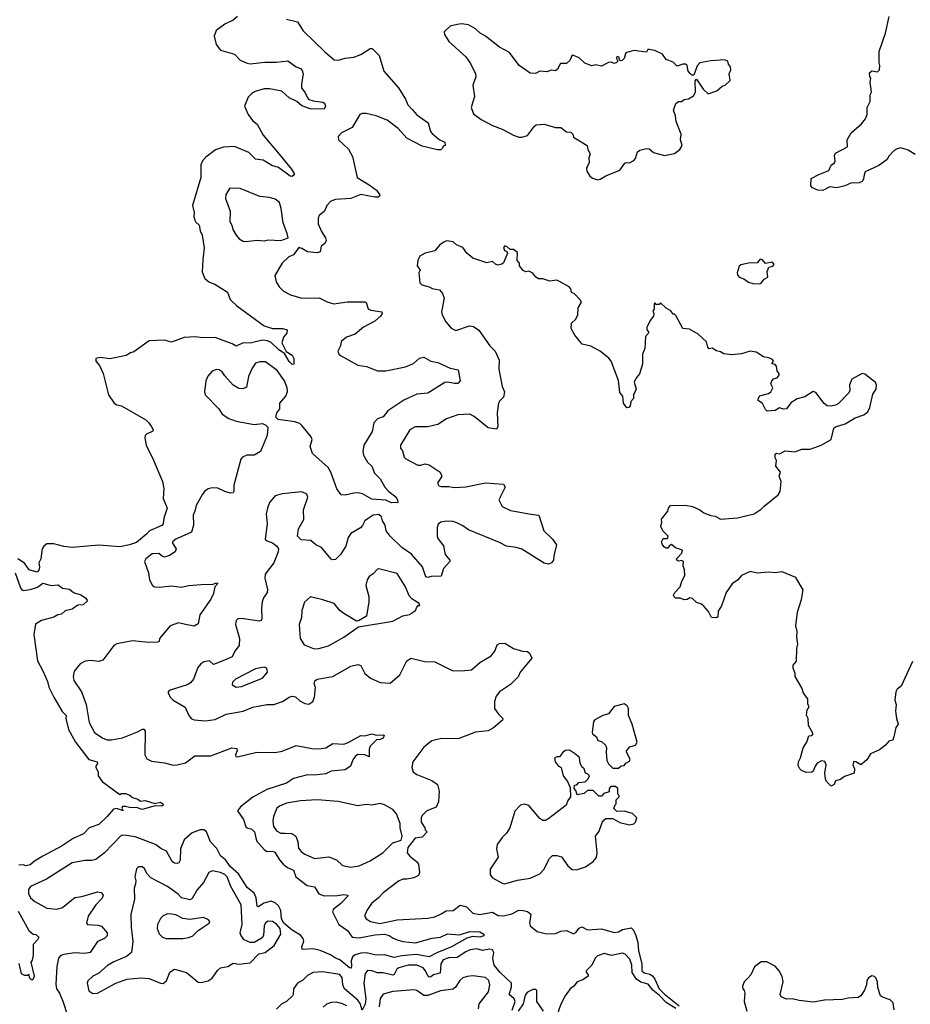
# Model space of a CAD drawing. Extents: x 1603745 to 1745082, y 385868 to 533966.
# Tile 641 of 646: x 1704430 to 1710789, y 480245 to 487272. Entities that reach past the tile are written whole.
import ezdxf

# ---------------------------------------------------------------- set-up
doc = ezdxf.new("R2010")
doc.units = 0

msp = doc.modelspace()

# ---------------------------------------------------------------- linework, layer by layer
at = {"layer": '0CON20XD'}
for points in [[(1706335, 487276), (1706415, 487257.5), (1706455, 487192), (1706606, 487045), (1706675, 486985.8), (1706707.7, 486982.3), (1706753.9, 486996.1), (1706815.7, 487004.3), (1706867, 487023), (1706932.5, 487065), (1706946.7, 487065), (1706996.4, 487016.4), (1707030, 486905), (1707134.5, 486784.5), (1707184.5, 486704.5), (1707200.8, 486665), (1707231.8, 486631.8), (1707265, 486593.8), (1707346.7, 486535), (1707364, 486475), (1707375, 486460), (1707426.4, 486416.4), (1707465, 486397.5), (1707467, 486373), (1707455, 486370), (1707450, 486355), (1707436.4, 486343.6), (1707412.3, 486342.3), (1707305, 486368), (1707195, 486427.1), (1707132, 486495), (1707055, 486554), (1706975, 486586), (1706905, 486602), (1706875, 486602), (1706860, 486595), (1706805, 486501.2), (1706727.5, 486465), (1706703, 486437), (1706707.5, 486415), (1706777.4, 486347.4), (1706805.4, 486295.4), (1706838.9, 486145), (1706925, 486093.8), (1706977.1, 486055), (1707000, 486025), (1707002, 486015), (1706990, 486005), (1706965, 486004.5), (1706865, 486024.3), (1706794.6, 485995.4), (1706685, 485988.6), (1706652.6, 485977.4), (1706623.8, 485945), (1706605.8, 485905), (1706568.6, 485875), (1706561.1, 485855), (1706562.5, 485815), (1706585, 485761.2), (1706614.2, 485715), (1706618.8, 485695), (1706610, 485675), (1706583.3, 485655), (1706575.6, 485614.4), (1706555, 485608), (1706485, 485614.2), (1706445, 485640), (1706424.1, 485645.9), (1706385, 485592.5), (1706351.2, 485578.8), (1706303.8, 485535), (1706252, 485445), (1706261.2, 485401.2), (1706283.8, 485365), (1706313.6, 485333.6), (1706365, 485307.8), (1706445, 485284.3), (1706567.4, 485287.4), (1706625, 485259.2), (1706674.3, 485244.3), (1706767.5, 485257.5), (1706895, 485259.2), (1706905, 485252.5), (1706918, 485208), (1706938.3, 485198.3), (1707015, 485185.8), (1707017.5, 485175), (1707006.9, 485155), (1706965, 485120), (1706885, 485077.3), (1706825, 485026.9), (1706762.8, 485007.2), (1706724.5, 484975.5), (1706721.2, 484945), (1706702, 484905), (1706710, 484885), (1706721.2, 484875), (1706845, 484805.6), (1706906.8, 484796.8), (1706985, 484765.7), (1707045, 484765.7), (1707185, 484794.5), (1707242.8, 484817.2), (1707285, 484855.7), (1707315, 484864), (1707365.6, 484835.6), (1707415, 484824.4), (1707505, 484784.4), (1707562, 484772), (1707576, 484695), (1707557.5, 484675), (1707535, 484674.3), (1707485, 484684.3), (1707465, 484681.4), (1707345, 484607.1), (1707265, 484599.2), (1707172.5, 484557.5), (1707058.9, 484481.1), (1707025, 484437.5), (1706985, 484422.5), (1706958.8, 484395), (1706946.3, 484333.7), (1706888.1, 484235), (1706880.9, 484190.9), (1706884.3, 484165), (1706913.6, 484115), (1706945.5, 484085), (1706964.7, 484034.7), (1707002.9, 483995), (1707036.6, 483936.6), (1707065.5, 483905.5), (1707115, 483867.5), (1707127.5, 483845), (1707130, 483825), (1707085, 483822.9), (1707045, 483842), (1706945, 483851.1), (1706877, 483887), (1706845, 483894.5), (1706815, 483893.5), (1706755, 483878.1), (1706725, 483880), (1706695, 483923.8), (1706652, 484042), (1706631.8, 484075), (1706520, 484175), (1706504.4, 484225), (1706519.4, 484275), (1706510.8, 484295), (1706445, 484376.2), (1706430, 484390), (1706395, 484402), (1706275, 484417.5), (1706260, 484435), (1706266.7, 484465), (1706286.7, 484495), (1706286.7, 484535), (1706330, 484585), (1706342.7, 484617.3), (1706340, 484645), (1706320.5, 484695), (1706269.2, 484769.2), (1706185, 484830.8), (1706145, 484830), (1706115, 484819.5), (1706089.1, 484785), (1706064.4, 484725), (1706049.7, 484650.3), (1706023.1, 484636.9), (1705995, 484640.5), (1705953.4, 484663.4), (1705895, 484730.8), (1705875, 484759.2), (1705855, 484772.9), (1705835, 484774.2), (1705805, 484763.8), (1705773.4, 484726.6), (1705758.6, 484695), (1705748.8, 484615), (1705754.2, 484594.2), (1705853.3, 484495), (1705875, 484456.7), (1705922.5, 484425), (1705975, 484407.1), (1706105, 484384), (1706165, 484388.8), (1706188.3, 484378.3), (1706203, 484363), (1706196.7, 484305), (1706149.5, 484190.5), (1706105, 484164), (1706052.5, 484165), (1706020.8, 484149.2), (1706010, 484135), (1705959.7, 483950.3), (1705960, 483905), (1705953.9, 483896.1), (1705935, 483892.9), (1705895, 483904.4), (1705845, 483928.1), (1705805, 483931.9), (1705775, 483922.9), (1705752.9, 483907.1), (1705735.8, 483885), (1705690.8, 483805), (1705681.5, 483765), (1705669.1, 483735), (1705670.8, 483665), (1705655.9, 483614.1), (1705544.2, 483565), (1705521.1, 483545), (1705520.6, 483535), (1705548.5, 483495), (1705540, 483475), (1705501.1, 483448.9), (1705465, 483435.5), (1705450, 483440), (1705422.8, 483462.8), (1705375, 483459.1), (1705331.2, 483425), (1705322, 483405), (1705350, 483325), (1705356.2, 483275), (1705378, 483235), (1705392.5, 483225), (1705425, 483221.4), (1705515, 483232.5), (1705585, 483222.5), (1705635, 483233.1), (1705757.3, 483242.7), (1705805, 483240), (1705835, 483252.5), (1705845, 483247.5), (1705822.5, 483225), (1705815, 483176.7), (1705795, 483136.2), (1705717.5, 483025), (1705705, 482960), (1705675, 482944.3), (1705613.8, 482956.2), (1705565, 482966.9), (1705505, 482947.1), (1705427.5, 482855), (1705426.7, 482835), (1705415, 482828.8), (1705352.1, 482827.9), (1705235, 482839.1), (1705123.4, 482816.6), (1705102, 482805), (1705025, 482700.6), (1704995, 482691.1), (1704935, 482698.1), (1704897.1, 482692.9), (1704861.2, 482675), (1704818.3, 482621.7), (1704811.1, 482585), (1704815.7, 482555), (1704871.9, 482475), (1704905.3, 482385.3), (1704927.3, 482255), (1704965, 482185.7), (1705025, 482143.3), (1705055, 482133.6), (1705085, 482132.5), (1705165, 482147.2), (1705270.7, 482189.3), (1705308, 482208), (1705317.6, 482207.6), (1705325.4, 482195.4), (1705323.1, 482025), (1705337.4, 481997.4), (1705371.3, 481981.3), (1705465, 481969.4), (1705525, 481951.9), (1705555, 481953.1), (1705615, 481968.6), (1705681.7, 482018.3), (1705795, 482019.4), (1705945, 482074.4), (1705980.7, 482070.7), (1705982.9, 482055), (1705970.8, 482025), (1705974.4, 482014.4), (1705985, 482010.8), (1706124.4, 482045.6), (1706253.2, 482043.2), (1706305, 482050.6), (1706405, 482093.1), (1706515, 482070.8), (1706565, 482067.5), (1706615, 482075.6), (1706665, 482106.7), (1706745, 482100.8), (1706775.5, 482114.5), (1706865, 482163.3), (1706895, 482160), (1706945, 482174.2), (1706975, 482166.2), (1707028.8, 482168.8), (1707033.3, 482163.3), (1707024.3, 482145), (1707005, 482134.5), (1706978, 482132), (1706932.7, 482087.3), (1706926, 482065), (1706925, 482010), (1706895, 482026.2), (1706845, 482028), (1706825.6, 482014.4), (1706809.8, 481990.2), (1706792.5, 481945), (1706755, 481918.6), (1706655, 481908.1), (1706615, 481888.9), (1706535, 481880), (1706485, 481882.9), (1706385, 481856.7), (1706335, 481822.5), (1706195, 481777), (1706095, 481722.5), (1706005.7, 481655), (1705985.7, 481625), (1706027.1, 481565), (1706045, 481511.9), (1706055, 481503.8), (1706082.4, 481497.6), (1706107.9, 481475), (1706121.7, 481411.7), (1706175, 481350), (1706195, 481336.2), (1706235, 481337.5), (1706251.3, 481331.3), (1706285, 481275.5), (1706311.2, 481245), (1706342.2, 481222.2), (1706385, 481201.8), (1706400.9, 481155), (1706483.1, 481093.1), (1706535, 481082.2), (1706565, 481034.5), (1706605, 481018.5), (1706698.4, 481021.6), (1706745, 481029.6), (1706772.5, 481025), (1706770.8, 481015), (1706723.9, 480965), (1706671.1, 480925), (1706664.4, 480905), (1706709.1, 480815), (1706770.7, 480770.7), (1706804.1, 480724.1), (1706855, 480719.6), (1706965, 480740.7), (1707035, 480745.1), (1707067.2, 480737.2), (1707096.6, 480716.6), (1707126.2, 480705), (1707165, 480693.1), (1707255.6, 480684.4), (1707375, 480717.5), (1707435, 480724.3), (1707485, 480748.1), (1707571.4, 480741.4), (1707645, 480764.5), (1707715, 480763.1), (1707744, 480745), (1707745, 480732.5), (1707715.3, 480724.7), (1707665, 480728.2), (1707622.1, 480717.9), (1707512.7, 480655), (1707407.9, 480612.1), (1707355, 480583.4), (1707260.7, 480600.7), (1707158.2, 480591.8), (1707105, 480577.9), (1707035, 480598.6), (1706975, 480596.7), (1706905, 480613.5), (1706865, 480611.1), (1706825, 480597.2), (1706806.9, 480583.1), (1706797.5, 480555), (1706800, 480520)], [(1705985.3, 487294.7), (1705955, 487268.5), (1705895, 487239.1), (1705832.5, 487195), (1705819.1, 487155), (1705832.5, 487095), (1705863.4, 487053.4), (1705963.3, 487025), (1706003.4, 486983.4), (1706055, 486961.4), (1706075, 486957.1), (1706179.4, 486969.4), (1706265, 486967.8), (1706345, 486977.8), (1706405, 486935.5), (1706435, 486924.4), (1706448.1, 486908.1), (1706454.7, 486884.7), (1706441.8, 486811.8), (1706442.7, 486785), (1706469.7, 486749.8), (1706485, 486712.9), (1706495, 486703.3), (1706525, 486693.1), (1706594.2, 486684.2), (1706606.7, 486675), (1706613.8, 486655), (1706605, 486633.8), (1706503.8, 486635), (1706445, 486656.5), (1706408.9, 486688.9), (1706354.7, 486715), (1706301.5, 486761.5), (1706215, 486779.2), (1706175, 486777.7), (1706111.8, 486758.2), (1706088, 486745), (1706061.1, 486718.9), (1706035.8, 486655), (1706062.5, 486595), (1706093, 486553), (1706126, 486525), (1706168.6, 486448.6), (1706282.3, 486312.3)], [(1708555, 486130), (1708575, 486133.8), (1708615, 486156.7), (1708715, 486197.5), (1708751.7, 486248.3), (1708765, 486253.3), (1708785, 486250), (1708815, 486267.5), (1708827.7, 486282.3), (1708841.7, 486328.3), (1708858.3, 486341.7), (1708905, 486352), (1708925, 486350), (1708955, 486323.8), (1709035, 486303.3), (1709105, 486317.5), (1709143.9, 486346.1), (1709160, 486375), (1709148.8, 486415), (1709153.3, 486455), (1709116.7, 486545), (1709113.3, 486585), (1709097.5, 486625), (1709115, 486672.5), (1709135, 486687.5), (1709155, 486687.5), (1709175, 486702.5), (1709205, 486706.2), (1709241.7, 486728.3), (1709255.7, 486755), (1709253.8, 486835), (1709263, 486847), (1709310.6, 486775), (1709345, 486743.8), (1709407.5, 486765), (1709445, 486796.7), (1709466.4, 486803.6), (1709503, 486837), (1709496.7, 486885), (1709506.7, 486915), (1709506.4, 486936.4), (1709490, 486955), (1709487.5, 486975), (1709466.1, 486986.1), (1709365, 486979.2), (1709286.1, 486963.9), (1709267.3, 486942.7), (1709243, 486877), (1709230, 486875), (1709216.7, 486886.7), (1709202.5, 486905), (1709195.7, 486945.7), (1709185, 486953.8), (1709165, 486953.3), (1709125, 486940), (1709095, 486967.5), (1709045, 486987.5), (1709020, 487025), (1708965, 487052.5), (1708925, 487060), (1708915, 487060), (1708905, 487040), (1708815, 487052.5), (1708765, 487037.5), (1708755, 487030), (1708746.7, 486995), (1708735, 486982.5), (1708725, 486977.5), (1708712.5, 486982.5), (1708710, 487005), (1708695, 487010), (1708692.5, 486995), (1708700, 486975), (1708690, 486965), (1708675, 486960), (1708655, 486967.5), (1708635, 486966.7), (1708585, 486940), (1708545, 486950), (1708515, 486943.3), (1708465, 486962), (1708425, 487000), (1708380.7, 487019.3), (1708372.5, 487015), (1708359.3, 486980.7), (1708335, 486960), (1708291.7, 486958.3), (1708270.7, 486919.3), (1708255, 486907.5), (1708225, 486912.5), (1708195, 486900), (1708145, 486903.3), (1708113, 486887), (1708075, 486890), (1707995.6, 486945.6), (1707927, 487037), (1707855, 487075.8), (1707755, 487154.2), (1707718.8, 487175), (1707685.6, 487205.6), (1707635, 487236), (1707585, 487241.4), (1707555, 487238.1), (1707503.8, 487225), (1707462, 487185), (1707462.5, 487165), (1707495, 487115.8), (1707616, 487006), (1707649.3, 486959.3), (1707684, 486885), (1707686, 486865), (1707666, 486805), (1707677.3, 486722.7), (1707652.9, 486645), (1707670.2, 486600.2), (1707725, 486558.5), (1707805, 486517.8), (1707875, 486491.5), (1707955, 486447.1), (1707995, 486433.1), (1708015, 486432.9), (1708055, 486446), (1708105, 486511.2), (1708118.8, 486521.2), (1708175, 486526.2), (1708255, 486501.2), (1708295, 486502.5), (1708335, 486472.5), (1708365, 486470), (1708380, 486455), (1708383.6, 486433.6), (1708483, 486373), (1708487.5, 486345), (1708502.5, 486315), (1708493.6, 486283.6), (1708496.4, 486253.6), (1708483.9, 486226.1), (1708477.5, 486215), (1708480.7, 486190.7), (1708500, 486155), (1708520.5, 486140.5), (1708555, 486130)], [(1710825, 486310), (1710775, 486341.2), (1710722.7, 486357.3), (1710695, 486350.8), (1710675, 486338.8), (1710633.8, 486295), (1710623.3, 486275), (1710565, 486231.2), (1710467.5, 486185), (1710458.8, 486165), (1710455.9, 486134.1), (1710445, 486117.5), (1710425, 486106.7), (1710363.9, 486106.1), (1710322.5, 486085), (1710265, 486070.8), (1710215, 486079.2), (1710163.6, 486053.6), (1710130, 486055), (1710091.7, 486071.7), (1710080, 486085), (1710081.7, 486138.3), (1710135, 486168), (1710206.7, 486195), (1710225, 486232.5), (1710248.8, 486251.2), (1710253.3, 486265), (1710247, 486303), (1710255, 486320), (1710340, 486365), (1710337.5, 486415), (1710367.5, 486465), (1710441.7, 486528.3), (1710468.8, 486565), (1710480, 486595), (1710480, 486645), (1710501.7, 486688.3), (1710502.5, 486735), (1710512.5, 486755), (1710502.5, 486825), (1710507.5, 486855), (1710500, 486865), (1710498.3, 486891.7), (1710515, 486907.5), (1710555, 486900), (1710570, 486915), (1710572.5, 486945), (1710566.7, 486965), (1710566.2, 487045), (1710611.2, 487175), (1710638.8, 487295)], [(1706282.3, 486312.3), (1706372, 486205), (1706390, 486175), (1706390, 486165), (1706375, 486152.5), (1706362, 486155), (1706277.3, 486217.3), (1706230.5, 486230.5), (1706168.8, 486268.8), (1706115, 486275.6), (1706066.7, 486325), (1705965, 486366.2), (1705885, 486361.9), (1705827.4, 486342.6), (1705758.3, 486291.7), (1705735.6, 486265), (1705724.5, 486235), (1705722.7, 486145), (1705664, 485945), (1705676.2, 485895), (1705674.4, 485865), (1705680.7, 485840.7), (1705686.9, 485826.9), (1705710.8, 485805), (1705719.2, 485765), (1705732.9, 485735), (1705746.6, 485643.4), (1705738, 485558), (1705732.3, 485472.3), (1705753.3, 485425), (1705781.7, 485401.7), (1705822.5, 485385), (1705915, 485326.7), (1705932, 485275), (1705979.5, 485229.5), (1706175, 485086.7), (1706235, 485068.9), (1706309.1, 485069.1), (1706339.5, 485059.5), (1706338.8, 485035), (1706314.4, 485005.6), (1706303.1, 484965), (1706333.6, 484903.6), (1706375, 484878), (1706387.1, 484855), (1706386.7, 484813.3), (1706375, 484812), (1706355, 484832), (1706320.7, 484890.7), (1706281.4, 484915), (1706226.9, 484966.9), (1706199.4, 484979.4), (1706163.6, 484983.6), (1706075, 484963.8), (1706025, 484966.4), (1705975, 484940.8), (1705948.2, 484958.2), (1705825, 485004.5), (1705735, 485001.5), (1705685, 485009.4), (1705605, 485004.3), (1705515, 484970), (1705465, 484984.2), (1705355, 484979.2), (1705245, 484901.2), (1705222.5, 484895), (1705190, 484875), (1705075, 484852.5), (1705005, 484862), (1704973.8, 484855), (1704974.2, 484835), (1704999.2, 484805), (1705026, 484746), (1705063.5, 484595), (1705105, 484536), (1705125, 484524), (1705156.4, 484516.4), (1705330, 484415), (1705353.3, 484395), (1705372.5, 484365), (1705382.5, 484345), (1705380, 484335), (1705335, 484314), (1705325.6, 484304.4), (1705323, 484287), (1705334.4, 484235), (1705385, 484127.5), (1705449.5, 483975), (1705459.4, 483925), (1705454.3, 483855), (1705484.2, 483785), (1705460.6, 483715), (1705454.2, 483675), (1705445, 483662.9), (1705356.2, 483625), (1705338.3, 483601.7), (1705265, 483541.4), (1705215, 483522.9), (1705145, 483510.6), (1704995, 483521.1), (1704805, 483505.3), (1704745, 483512.9), (1704675, 483532.1), (1704625, 483530.4), (1704601.9, 483515), (1704590, 483495), (1704582, 483425), (1704566.7, 483395), (1704572.5, 483365), (1704567, 483343), (1704555, 483330), (1704497.5, 483345), (1704463.9, 483393.9), (1704417, 483423)], [(1706045, 485688), (1706125, 485697.5), (1706175, 485694.2), (1706205, 485700.8), (1706295, 485697.1), (1706346.2, 485713.8), (1706341.2, 485745), (1706310.9, 485820.9), (1706298, 485925), (1706285, 485966.7), (1706255, 485990), (1706215, 486003.3), (1706145, 486011.1), (1706005, 486067.1), (1705931.7, 486068.3), (1705902, 486025), (1705900, 485995), (1705934.2, 485905), (1705931.7, 485831.7), (1705946, 485805), (1705952, 485775), (1705976.2, 485735), (1705997.3, 485707.3), (1706025, 485692), (1706045, 485688)], [(1709058.8, 483501.2), (1709045, 483500), (1709035, 483506.7), (1709020, 483525), (1709013.3, 483545), (1709025, 483570), (1709055, 483570), (1709060, 483585), (1709022.5, 483625), (1709008.8, 483655), (1709016.2, 483685), (1709013, 483707), (1709057.5, 483765), (1709063.3, 483786.7), (1709077.5, 483805), (1709185, 483806.2), (1709235, 483797.5), (1709287.5, 483775), (1709315, 483753.3), (1709365, 483733.3), (1709395, 483728.8), (1709435, 483708), (1709555, 483717.1), (1709673.8, 483745), (1709725, 483778), (1709745, 483800.8), (1709845, 483881.2), (1709860, 483905), (1709866.2, 483975), (1709853.3, 484015), (1709863, 484043), (1709830, 484085), (1709833.3, 484125), (1709823.3, 484145), (1709825, 484170), (1709835, 484177.5), (1709855, 484172.5), (1709895, 484193.8), (1709965, 484187.5), (1710015.8, 484205.8), (1710075, 484207.1), (1710153.6, 484236.4), (1710223.7, 484276.3), (1710243.1, 484356.9), (1710254.1, 484365.9), (1710325, 484386.7), (1710395, 484430), (1710457.7, 484452.3), (1710485, 484472.5), (1710500, 484505), (1710521.2, 484598.8), (1710546, 484635), (1710548.8, 484665), (1710541.7, 484681.7), (1710465, 484742.5), (1710445, 484746.7), (1710372.7, 484707.3), (1710356.2, 484665), (1710356.7, 484625), (1710350.7, 484609.3), (1710275, 484530), (1710255, 484520), (1710225, 484512.5), (1710195, 484516.7), (1710175, 484533.8), (1710115, 484610), (1710095, 484619.4), (1710035, 484580), (1709982.5, 484565), (1709935, 484536.7), (1709906.2, 484493.8), (1709881.7, 484491.7), (1709855, 484502.5), (1709825, 484482.5), (1709768.3, 484478.3), (1709755, 484490), (1709735, 484532.5), (1709703.3, 484553.3), (1709702.5, 484565), (1709715, 484587.5), (1709777, 484603), (1709793, 484617), (1709806.7, 484645), (1709794.1, 484674.1), (1709800, 484695), (1709811.7, 484708.3), (1709837.5, 484715), (1709852.5, 484735), (1709852.5, 484745), (1709837.5, 484765), (1709835, 484800), (1709825, 484810), (1709800, 484815), (1709812.5, 484835), (1709805, 484847.5), (1709779.3, 484859.3), (1709740, 484865), (1709689.3, 484899.3), (1709645, 484906.7), (1709583.3, 484886.7), (1709515, 484880), (1709458.3, 484888.3), (1709435, 484902.5), (1709405, 484907.5), (1709375, 484927.5), (1709353, 484923), (1709342.5, 484935), (1709333, 484973), (1709275, 485027.5), (1709213.3, 485063.3), (1709165, 485067.5), (1709115, 485160), (1709105, 485170), (1709095, 485170), (1709080, 485195), (1709045, 485212.5), (1709005, 485250), (1708995, 485240), (1708975, 485240), (1708965, 485250), (1708960, 485245), (1708960, 485205), (1708950, 485195), (1708957.5, 485175), (1708956.7, 485155), (1708932.5, 485125), (1708907.5, 485075), (1708908.3, 485058.3), (1708920, 485045), (1708920, 485035), (1708898.3, 485011.7), (1708893.3, 484925), (1708876.4, 484883.6), (1708876.1, 484813.9), (1708856.7, 484745), (1708829.3, 484710.7), (1708817.5, 484685), (1708832.5, 484635), (1708812.5, 484595), (1708811.7, 484568.3), (1708793, 484547), (1708790, 484515), (1708780, 484505), (1708765, 484502.5), (1708742.5, 484535), (1708737.5, 484585), (1708715, 484610), (1708706.4, 484696.4), (1708653.8, 484835), (1708637.1, 484857.1), (1708575, 484906.7), (1708509.3, 484940.7), (1708446.7, 484956.7), (1708395, 485020), (1708367, 485067), (1708370, 485105), (1708400, 485135), (1708416.2, 485165), (1708417.5, 485215), (1708442.5, 485255), (1708433, 485273), (1708392.5, 485315), (1708370, 485325), (1708365, 485350), (1708352.5, 485365), (1708285, 485402.5), (1708265, 485412.5), (1708215, 485406.7), (1708165, 485422.5), (1708135, 485423.3), (1708115, 485433.3), (1708093.3, 485463.3), (1708065, 485477.5), (1708045, 485472.5), (1708025, 485482.5), (1708000, 485515), (1708000, 485535), (1707983, 485553), (1707985, 485610), (1707955, 485632.5), (1707931.7, 485631.7), (1707911.7, 485651.7), (1707895, 485656.7), (1707883.8, 485645), (1707892.5, 485625), (1707907.5, 485617.5), (1707912.5, 485605), (1707883.6, 485536.4), (1707873.8, 485526.2), (1707845, 485520), (1707827, 485527), (1707806.4, 485546.4), (1707765, 485536.7), (1707665, 485568.8), (1707623.3, 485605), (1707595, 485646.7), (1707550, 485665), (1707525, 485687.5), (1707477, 485693), (1707455, 485682.5), (1707427, 485663), (1707395, 485621.2), (1707325, 485606.2), (1707287.5, 485585), (1707272.5, 485555), (1707268.8, 485515), (1707290, 485485), (1707281.2, 485465), (1707286.7, 485395), (1707300.5, 485380.5), (1707355, 485364.2), (1707375, 485354.2), (1707427.5, 485345), (1707448.3, 485318.3), (1707460, 485285), (1707442.3, 485187.7), (1707446, 485165), (1707474, 485115), (1707510.9, 485070.9), (1707545, 485054.2), (1707642.1, 485087.9), (1707671.3, 485081.3), (1707709.2, 485055), (1707786.2, 484945), (1707825.8, 484905.8), (1707853, 484843), (1707852, 484778), (1707875.7, 484655), (1707890.6, 484615), (1707885, 484576.7), (1707855, 484548.8), (1707850, 484535), (1707838.9, 484465), (1707844.2, 484365.8), (1707835, 484350), (1707775, 484359.5), (1707675, 484440.9), (1707645, 484456.2), (1707557.8, 484452.2), (1707477.9, 484422.1), (1707415, 484382.9), (1707344.6, 484365.4), (1707255, 484366.7), (1707215, 484344.3), (1707149.2, 484235), (1707150, 484215), (1707163.8, 484195), (1707175, 484150), (1707187.7, 484137.7), (1707273.5, 484093.5), (1707295, 484092), (1707325, 484101.1), (1707355, 484094.5), (1707433, 484043), (1707444, 484015), (1707413.3, 483965), (1707423.3, 483945), (1707439.4, 483939.4), (1707495, 483940), (1707535, 483932.8), (1707615, 483938), (1707755, 483965.4), (1707885, 483956.2), (1707896, 483935), (1707851.2, 483845), (1707875, 483797.5), (1707935, 483768.1), (1708082.5, 483742.5), (1708136.7, 483735), (1708173, 483623), (1708235.5, 483565.5), (1708262, 483525), (1708243.3, 483445), (1708242.5, 483415), (1708227.5, 483395), (1708205, 483386), (1708175, 483392.9), (1708015, 483492.9), (1707975, 483505.7), (1707905, 483514.2), (1707855, 483541.4), (1707635, 483631.4), (1707595, 483660.6), (1707551.9, 483681.9), (1707525, 483690.4), (1707475, 483693.5), (1707436.7, 483685), (1707419.1, 483670.9), (1707412.1, 483647.9), (1707410.5, 483585), (1707415, 483568.8), (1707456.1, 483516.1), (1707467.1, 483455), (1707500.6, 483415), (1707501.4, 483405), (1707455.7, 483355), (1707438.8, 483301.2), (1707367.1, 483297.1), (1707345, 483291.1), (1707330.8, 483295), (1707306.2, 483366.2), (1707228.3, 483458.3), (1707158.6, 483505), (1707075.8, 483585), (1707047.1, 483625), (1707039.4, 483665), (1707020, 483695), (1707014.3, 483725), (1706995, 483740.4), (1706955, 483735.4), (1706911.7, 483708.3), (1706894.4, 483695), (1706878.7, 483661.3), (1706864, 483645), (1706795, 483604.2), (1706774.6, 483575.4), (1706759.4, 483515), (1706720.8, 483455), (1706685, 483420), (1706665, 483416.2), (1706655, 483421.2), (1706585, 483504.3), (1706545, 483523.1), (1706508.8, 483555), (1706440.9, 483560.9), (1706414, 483585), (1706421.3, 483638.7), (1706458.6, 483705), (1706455.7, 483775), (1706486.8, 483863.2), (1706480, 483885), (1706445, 483901.2), (1706305, 483887.8), (1706255, 483874.4), (1706214.4, 483825), (1706198.5, 483785), (1706190.9, 483745), (1706196.5, 483675), (1706182.5, 483565), (1706190, 483555), (1706235, 483538.8), (1706266.7, 483515), (1706277.5, 483495), (1706276.7, 483475), (1706244, 483395), (1706182.2, 483315), (1706181.5, 483285), (1706200.6, 483205), (1706196.3, 483183.7), (1706170.6, 483145), (1706162, 483118), (1706156.7, 483075), (1706160, 482995), (1706155, 482983.8), (1706141.7, 482978.3), (1706012.1, 482997.9), (1705987.5, 482995), (1705976, 482985), (1705971.4, 482955), (1706000.5, 482855), (1705996.9, 482805), (1705965.8, 482765), (1705948, 482725), (1705904, 482706), (1705815, 482671.1), (1705785, 482695.7), (1705745, 482688.6), (1705724, 482675), (1705702.2, 482647.8), (1705671.4, 482565), (1705650.2, 482539.8), (1705625, 482524.4), (1705505, 482487.5), (1705490, 482475), (1705490, 482465), (1705507.5, 482435), (1705526.1, 482416.1), (1705611.2, 482365), (1705635, 482311.2), (1705655.6, 482285.6), (1705675, 482274.4), (1705755, 482267.3), (1705825, 482276.4), (1705905, 482314.7), (1706025, 482338.2), (1706095, 482364.6), (1706195, 482384.4), (1706245, 482385.7), (1706306.2, 482405), (1706355, 482437.5), (1706375, 482444.3), (1706399.7, 482439.7), (1706431.2, 482411.2), (1706465, 482391.2), (1706495, 482386.2), (1706523.8, 482405), (1706536.1, 482436.1), (1706541.2, 482505), (1706532, 482535), (1706536.9, 482553.1), (1706555, 482566.5), (1706666.4, 482583.6), (1706795, 482658.6), (1706845, 482669.2), (1706865, 482663.3), (1706893.8, 482605), (1706935, 482572.5), (1707005, 482540.8), (1707075, 482536), (1707145, 482595.8), (1707194.7, 482695.3), (1707225, 482714.5), (1707320.6, 482690.6), (1707395, 482688.1), (1707517.4, 482627.4), (1707584.6, 482625.4), (1707655, 482631.8), (1707716, 482684), (1707797.4, 482732.6), (1707822.5, 482765), (1707839.3, 482810.7), (1707855, 482820), (1707895, 482821.2), (1707955, 482784), (1708020, 482765), (1708055, 482762), (1708071.4, 482751.4), (1708087.5, 482715), (1708004, 482615), (1707989.1, 482580.9), (1707935, 482527.5), (1707855, 482475.8), (1707831.9, 482445), (1707821.1, 482405), (1707821.4, 482355), (1707848.5, 482315), (1707880, 482285), (1707878.3, 482271.7), (1707812.3, 482217.7), (1707775, 482196), (1707685, 482187.5), (1707561.3, 482138.7), (1707442.6, 482142.6), (1707373.9, 482126.1), (1707315, 482080.8), (1707238, 481975), (1707229.2, 481935), (1707240, 481905), (1707265.5, 481885.5), (1707372.7, 481842.7), (1707413.4, 481813.4), (1707425.7, 481765.7), (1707420.7, 481690.7), (1707405, 481651.5), (1707336.7, 481625), (1707305, 481592), (1707296.9, 481575), (1707295.7, 481545), (1707322.5, 481505), (1707325, 481490), (1707340, 481475), (1707305, 481438), (1707255, 481431.4), (1707200.8, 481365), (1707196.7, 481325), (1707215, 481301.2), (1707264.4, 481264.4), (1707277.5, 481245), (1707284.2, 481185), (1707278.8, 481165), (1707245, 481146.9), (1707195, 481137.1), (1707165, 481138.1), (1707135, 481124.3), (1707025, 481041.4), (1706992.9, 481005), (1706942.5, 480965), (1706908, 480915), (1706892, 480875), (1706903.8, 480855), (1706935, 480835.7), (1707001.1, 480821.1), (1707125, 480847.5), (1707345, 480858.8), (1707395, 480870), (1707438.7, 480891.3)], [(1709715, 485387.5), (1709725, 485392.5), (1709745, 485420), (1709772.5, 485435), (1709767.5, 485475), (1709780, 485505), (1709807, 485513), (1709816.4, 485523.6), (1709805, 485542.5), (1709755, 485532.5), (1709735, 485557.5), (1709717, 485563), (1709695, 485536.7), (1709635, 485533.3), (1709578.3, 485521.7), (1709567, 485513), (1709552.5, 485465), (1709555, 485450), (1709567.5, 485435), (1709601.2, 485421.2), (1709635, 485397.5), (1709665, 485390), (1709715, 485387.5)], [(1710805, 482692.5), (1710723.3, 482515), (1710696, 482494), (1710686.2, 482475), (1710678.8, 482415), (1710688, 482385), (1710683.9, 482336.1), (1710690, 482285), (1710703.3, 482245), (1710685, 482220), (1710672.5, 482155), (1710665, 482130), (1710635, 482122.5), (1710612.5, 482095), (1710568.3, 482061.7), (1710505, 482032.5), (1710479.3, 481990.7), (1710436.1, 481953.9), (1710400, 481975), (1710385, 481977.5), (1710380, 481955), (1710390, 481925), (1710387.5, 481895), (1710319.3, 481870.7), (1710291.7, 481848.3), (1710255, 481840), (1710246.1, 481813.9), (1710225, 481802.5), (1710190, 481835), (1710183, 481853), (1710180, 481895), (1710187.5, 481955), (1710178.3, 481978.3), (1710155, 481982.5), (1710125, 481966.7), (1710108.8, 481945), (1710095, 481910), (1710085, 481902.5), (1710045, 481900), (1710013, 481913), (1710000, 481925), (1709988.3, 481948.3), (1709990, 481975), (1710006.2, 482005), (1710023.6, 482076.4), (1710050, 482115), (1710065, 482160), (1710085, 482162.5), (1710096.7, 482175), (1710062.5, 482235), (1710060, 482285), (1710048.3, 482308.3), (1710053, 482347), (1710067.5, 482365), (1710058.3, 482388.3), (1710056.7, 482425), (1710027.5, 482465), (1710013.6, 482503.6), (1709967.5, 482585), (1709966.7, 482605), (1709952.5, 482645), (1709952.5, 482665), (1709976.7, 482695), (1709978.8, 482785), (1709986.7, 482815), (1709980, 482865), (1709982.5, 482905), (1709971.2, 482945), (1709983.3, 483043.3), (1710011.2, 483135), (1710023.6, 483203.6), (1709971.7, 483291.7), (1709875, 483332.2), (1709825, 483323.8), (1709775, 483330), (1709695, 483321.2), (1709647, 483333), (1709585, 483306.2), (1709555, 483271.2), (1709516.7, 483245), (1709473.8, 483185), (1709441.7, 483088.3), (1709418.3, 483051.7), (1709415, 483010), (1709405, 483002.5), (1709370, 483005), (1709348.8, 483048.8), (1709315, 483087.5), (1709299.5, 483099.5), (1709262.7, 483112.7), (1709235, 483141.2), (1709215, 483146), (1709195, 483133.8), (1709175, 483131.2), (1709145, 483143.3), (1709113, 483143), (1709103, 483153), (1709097.5, 483165), (1709107.5, 483185), (1709146.7, 483225), (1709158.8, 483265), (1709180, 483305), (1709177.5, 483345), (1709167.5, 483375), (1709170, 483405), (1709155, 483412.5), (1709135, 483407.5), (1709125, 483412.5), (1709120, 483425), (1709157.5, 483465), (1709162.5, 483485), (1709113, 483503), (1709085, 483527.5), (1709070.7, 483519.3), (1709058.8, 483501.2)], [(1704397.8, 483325), (1704435, 483216.7), (1704445, 483203.8), (1704455, 483198.8), (1704505.7, 483204.3), (1704557.7, 483222.3), (1704595, 483250), (1704655, 483233.8), (1704705, 483237.5), (1704735, 483213.8), (1704785, 483207.5), (1704815, 483183.3), (1704867.7, 483167.7), (1704900, 483145), (1704913.3, 483125), (1704883.9, 483096.1), (1704845, 483092.5), (1704805, 483063.8), (1704755, 483052.5), (1704730, 483030), (1704702.5, 483025), (1704675, 483006.7), (1704586.7, 482985), (1704542.5, 482957.5), (1704532, 482885), (1704556.3, 482696.3), (1704595.6, 482625), (1704628.8, 482548.8), (1704638.5, 482508.5), (1704675, 482437.1), (1704734.2, 482334.2), (1704761.5, 482305), (1704760, 482285), (1704779.5, 482205), (1704829.6, 482115), (1704925, 481992.5), (1704983.3, 481975), (1704986.4, 481963.6), (1704973.3, 481945), (1704973.3, 481935), (1704990, 481905), (1704990, 481875), (1705019.2, 481835), (1705145, 481742.5), (1705155, 481750), (1705185, 481750), (1705217, 481737), (1705235, 481720), (1705275, 481710), (1705293.9, 481693.9), (1705325, 481698.6), (1705395, 481677.8), (1705435, 481686.7), (1705451.4, 481675), (1705454, 481665), (1705445, 481658.6), (1705398.7, 481661.3), (1705305, 481635.7), (1705265, 481650), (1705225, 481646.5), (1705185, 481657.1), (1705163.6, 481656.4), (1705160, 481645), (1705170, 481625), (1705125, 481643.3), (1705101.2, 481638.8), (1705055.7, 481585), (1704995, 481527.1), (1704926, 481504), (1704885, 481461.2), (1704811.7, 481428.3), (1704733.8, 481375), (1704595, 481303.3), (1704535, 481266.7), (1704505, 481240.6), (1704475, 481234.3), (1704455, 481241.2), (1704425, 481238)], [(1706533, 482783), (1706565, 482783.3), (1706635, 482803.8), (1706744.2, 482865), (1706850, 482940), (1707095, 482979.4), (1707165, 483018), (1707214.2, 483025.8), (1707257.5, 483055), (1707265, 483080), (1707275, 483090), (1707288.3, 483091.7), (1707282.5, 483105), (1707229.7, 483139.7), (1707210, 483160), (1707185.5, 483225), (1707125, 483320), (1706995, 483353.8), (1706985, 483350), (1706955, 483316.2), (1706925, 483298.8), (1706910.8, 483275), (1706902, 483235), (1706924, 483155), (1706923.9, 483116.1), (1706906.1, 483013.9), (1706849.5, 482980.5), (1706835, 482978.8), (1706745, 483034.4), (1706715, 483056.5), (1706675, 483106.4), (1706595, 483131.9), (1706506.4, 483153.6), (1706463.8, 483115), (1706444.2, 483055), (1706442.5, 483005), (1706425.5, 482955), (1706433.3, 482855), (1706460.4, 482810.4), (1706533, 482783)], [(1705975, 482508.6), (1706015, 482513.3), (1706165, 482573.1), (1706200.8, 482615), (1706195, 482643.3), (1706175, 482650.6), (1706115, 482638.5), (1705970.8, 482565), (1705950, 482545), (1705946.2, 482525), (1705975, 482508.6)], [(1708705, 481930), (1708725, 481947.5), (1708745, 481950), (1708757.5, 481965), (1708785, 481980), (1708790, 481995), (1708762.5, 482045), (1708762.5, 482055), (1708786.4, 482083.6), (1708827.5, 482095), (1708840, 482115), (1708802.5, 482245), (1708777.5, 482305), (1708777.5, 482355), (1708767.5, 482375), (1708745, 482388.8), (1708675, 482370), (1708635, 482317.5), (1708594.1, 482305.9), (1708536.7, 482275), (1708526.7, 482263.3), (1708517.5, 482185), (1708520, 482175), (1708547.5, 482155), (1708557, 482127), (1708585, 482120), (1708612.5, 482095), (1708620, 482075), (1708616.7, 482045), (1708623.3, 481985), (1708635, 481960), (1708665, 481930), (1708705, 481930)], [(1707895, 481105.7), (1707925, 481114.4), (1707985, 481131.1), (1708074.5, 481145.5), (1708143.2, 481176.8), (1708172.6, 481207.4), (1708212, 481285), (1708235, 481306), (1708265, 481308), (1708297.9, 481297.9), (1708345, 481233.3), (1708375, 481206.7), (1708405, 481203.8), (1708470, 481225), (1708525.9, 481264.1), (1708547.7, 481292.3), (1708553.8, 481325), (1708542, 481445), (1708568.3, 481481.7), (1708588.3, 481541.7), (1708601.7, 481558.3), (1708615, 481570), (1708665, 481570), (1708715, 481543.3), (1708785, 481526.7), (1708815, 481533.3), (1708827.5, 481545), (1708837.5, 481575), (1708806.1, 481606.1), (1708745, 481622.5), (1708695, 481620), (1708671.7, 481641.7), (1708681.7, 481668.3), (1708690, 481675), (1708690, 481705), (1708710, 481725), (1708710, 481735), (1708700, 481745), (1708700, 481785), (1708685, 481800), (1708651.7, 481798.3), (1708640, 481785), (1708638.3, 481761.7), (1708601.7, 481748.3), (1708585, 481730), (1708565, 481730), (1708525, 481770), (1708485, 481770), (1708461.7, 481748.3), (1708410.7, 481740.7), (1708401.7, 481771.7), (1708390, 481785), (1708391.7, 481808.3), (1708408.3, 481811.7), (1708423, 481827), (1708467, 481833), (1708490, 481855), (1708497.5, 481875), (1708485, 481890), (1708470, 481895), (1708460, 481925), (1708445, 481940), (1708432.5, 481965), (1708427, 482007), (1708392.5, 482035), (1708355, 482057.5), (1708325, 482056.7), (1708305, 482040), (1708285, 482010), (1708265, 482010), (1708248.3, 482001.7), (1708252.5, 481975), (1708275, 481947.5), (1708297.5, 481935), (1708311.2, 481875), (1708342.5, 481835), (1708361.7, 481791.7), (1708362.5, 481725), (1708345, 481700), (1708332.5, 481665), (1708208.3, 481571.7), (1708185, 481556.7), (1708165, 481556.7), (1708145, 481570), (1708065, 481663.8), (1708035, 481674), (1708005, 481666), (1707965, 481623.3), (1707929.2, 481505), (1707905, 481466), (1707874.6, 481435.4), (1707839.2, 481385), (1707833.8, 481355), (1707846.7, 481295), (1707790.5, 481209.5), (1707789.5, 481169.5), (1707807.1, 481147.1), (1707875, 481109.2), (1707895, 481105.7)], [(1706795, 481224.4), (1706855, 481234.3), (1706932.2, 481267.8), (1707024, 481325), (1707095, 481396.2), (1707153.6, 481416.4), (1707160, 481445), (1707146.4, 481503.6), (1707147.5, 481535), (1707119.5, 481605), (1707095.3, 481635.3), (1707035, 481668.6), (1707005, 481677.1), (1706945, 481667.1), (1706905, 481670), (1706845, 481661.9), (1706705, 481692.2), (1706555, 481703.5), (1706435, 481697.1), (1706335, 481680.5), (1706285, 481659.4), (1706266.3, 481643.7), (1706241.8, 481585), (1706237.5, 481555), (1706243.6, 481515), (1706265, 481482.5), (1706295, 481466.8), (1706325, 481466.6), (1706373.3, 481463.3), (1706403.1, 481445), (1706417.1, 481405), (1706420.2, 481360.2), (1706439.2, 481335), (1706465, 481316.9), (1706535, 481284.4), (1706637, 481297), (1706692.5, 481275), (1706735.8, 481235.8), (1706795, 481224.4)], [(1706800, 480520), (1706796.3, 480503.7), (1706785, 480505.6), (1706715, 480562.6), (1706685, 480573.4), (1706649, 480599), (1706575, 480628.2), (1706525, 480640), (1706446.7, 480636.7), (1706443.8, 480655), (1706460, 480695), (1706454, 480715), (1706435, 480739.2), (1706375, 480774.8), (1706316.7, 480825), (1706300.2, 480855), (1706294.3, 480915), (1706277.6, 480947.6), (1706255, 480969.2), (1706225, 480980.3), (1706174.1, 480965.9), (1706135, 480940), (1706125, 480944.4), (1706119.4, 481005), (1706105, 481038.9), (1706055, 481078.2), (1705992.4, 481175), (1705936, 481225), (1705900.6, 481275), (1705863.9, 481305), (1705837.1, 481357.1), (1705791.7, 481405), (1705763.6, 481475), (1705745, 481489.6), (1705719.5, 481490.5), (1705661.7, 481468.3), (1705605, 481417.8), (1705578.9, 481355), (1705576.5, 481273.5), (1705565.6, 481254.4), (1705555, 481249.2), (1705535, 481252.9), (1705518, 481265), (1705478.2, 481338.2), (1705437.3, 481357.3), (1705400, 481385), (1705255, 481439.7), (1705175, 481452.5), (1705155, 481448.6), (1705036.9, 481325), (1704975, 481279.5), (1704945, 481270.9), (1704895, 481271.5), (1704805, 481254.5), (1704621.6, 481138.4), (1704508, 481085), (1704492.9, 481065), (1704493.3, 481035), (1704508.1, 481005), (1704537.7, 480977.7), (1704625, 480930), (1704695, 480924.4), (1704735, 480935.6), (1704825, 481007.8), (1704875, 481014.5), (1704986.5, 481046.5), (1705012.4, 481042.4), (1705025.6, 481025), (1705018.7, 481001.3), (1704974.2, 480955.8), (1704920, 480875), (1704908, 480825), (1704915, 480814.2), (1704990.6, 480810.6), (1705015, 480802.2), (1705054.4, 480755), (1705055, 480733.8), (1705035.4, 480714.6), (1704985, 480692.2), (1704933.3, 480615), (1704895, 480608.5), (1704825, 480612.5), (1704745, 480600), (1704725, 480594), (1704707.5, 480575), (1704696.5, 480515), (1704687.6, 480387.6), (1704693.6, 480355), (1704715.5, 480325), (1704737.2, 480267.2), (1704771.8, 480165)], [(1704952.9, 480322.9), (1704985, 480324.6), (1705115.8, 480395), (1705195, 480424.4), (1705295, 480434.4), (1705355, 480428.6), (1705435, 480395.7), (1705455.8, 480394.2), (1705477.4, 480412.6), (1705502.9, 480475), (1705535, 480496.7), (1705621.1, 480471.1), (1705705, 480404), (1705725, 480400.8), (1705775, 480412), (1705805, 480432), (1705843.6, 480486.4), (1705865, 480504.2), (1705916.7, 480515), (1705955, 480538), (1705995, 480532), (1706075, 480540), (1706137.5, 480605), (1706182.5, 480615), (1706248, 480665), (1706293.8, 480746.2), (1706290.3, 480785), (1706265, 480816.5), (1706235, 480835.3), (1706205, 480838.2), (1706185, 480827.1), (1706176.7, 480805), (1706172, 480735), (1706161.4, 480718.6), (1706104.2, 480685.8), (1706075, 480687.1), (1706033.8, 480705), (1706009.4, 480739.4), (1706005.6, 480755), (1706017.8, 480815), (1706011.8, 480955), (1705937.3, 481085), (1705910.7, 481155), (1705895, 481170.7), (1705864.4, 481185.6), (1705805, 481197.5), (1705781.2, 481185), (1705743.5, 481115), (1705697.9, 481062.1), (1705660.6, 480999.4), (1705645, 480989.7), (1705585, 481003.9), (1705560.8, 481030.8), (1705485, 481086.9), (1705367, 481147), (1705337.8, 481177.8), (1705322, 481215), (1705305, 481227.1), (1705277.5, 481225), (1705265, 481212.5), (1705252, 481155), (1705259.2, 481125), (1705257.1, 481105), (1705246.9, 481075), (1705251.1, 480995), (1705224.4, 480885), (1705225.5, 480795), (1705237.4, 480692.6), (1705228.9, 480615), (1705193.6, 480586.4), (1705101.5, 480548.5), (1705058, 480522), (1704995, 480467.5), (1704953.4, 480446.6), (1704917.6, 480412.4), (1704911.4, 480395), (1704925, 480340.8), (1704952.9, 480322.9)], [(1707438.7, 480891.3), (1707475, 480911.1), (1707525.4, 480914.6), (1707575, 480953.6), (1707619.5, 480939.5), (1707665, 480894.6), (1707716.3, 480886.4), (1707805, 480901.8), (1707847.6, 480877.6), (1707885, 480875.4), (1707945, 480891.1), (1707995, 480917.1), (1708025.3, 480915.3), (1708056.2, 480906.2), (1708078.7, 480888.7), (1708069.5, 480825), (1708075.8, 480805), (1708125, 480765.6), (1708191.2, 480748.8), (1708255, 480750), (1708295, 480767.8), (1708335, 480772.2), (1708385, 480748.9), (1708402.2, 480757.8), (1708425, 480787.8), (1708445, 480798.1), (1708485, 480775.6), (1708585, 480784.4), (1708675, 480756.9), (1708705, 480762.5), (1708735, 480779.6), (1708795, 480790.4), (1708812.2, 480775), (1708828.8, 480735), (1708842.9, 480685), (1708847.7, 480627.7), (1708871.8, 480535), (1708871.8, 480485), (1708889.7, 480469.7), (1708929.6, 480459.6), (1708948, 480448), (1708964.7, 480425), (1708996.2, 480355), (1709030.6, 480320.6), (1709138, 480235)], [(1704420.1, 480910.1), (1704495, 480772.5), (1704526.4, 480746.4), (1704545, 480743.3), (1704566.7, 480725), (1704556.9, 480705), (1704527.6, 480672.4), (1704525.7, 480595.7), (1704519.3, 480560.7), (1704510, 480545), (1704532.5, 480445), (1704525, 480420), (1704515, 480420), (1704500, 480435), (1704498.3, 480458.3), (1704485, 480450), (1704465, 480450), (1704443.6, 480463.6), (1704427, 480537)], [(1705595, 480714.3), (1705637.9, 480722.1), (1705665.7, 480734.3), (1705705, 480771.2), (1705782.5, 480825), (1705787, 480837), (1705778.3, 480848.3), (1705743.6, 480863.6), (1705645, 480850), (1705595, 480856.2), (1705545, 480883.5), (1705515, 480889.1), (1705485, 480889.5), (1705454, 480876), (1705435, 480858), (1705414.2, 480815), (1705412.9, 480785), (1705427, 480747), (1705450, 480725), (1705475, 480715.6), (1705595, 480714.3)], [(1707947.2, 480202.8), (1707967.4, 480265), (1707961.4, 480285), (1707925.4, 480315), (1707942.6, 480367.4), (1707942.1, 480395), (1707860.9, 480470.9), (1707818.6, 480525), (1707808.5, 480571.5), (1707815.9, 480615), (1707805, 480632.7), (1707785, 480639.6), (1707735, 480628.8), (1707695, 480640.4), (1707646.1, 480633.9), (1707615, 480620.5), (1707555, 480578.8), (1707493.3, 480576.7), (1707455, 480561.5), (1707436.2, 480533.8), (1707431.9, 480468.1), (1707385, 480455.3), (1707365, 480440.4), (1707355, 480438.8), (1707345, 480447.5), (1707328.3, 480485), (1707311.1, 480505), (1707264.8, 480524.8), (1707205, 480524.5), (1707138.2, 480505), (1707122.5, 480495), (1707105, 480458.6), (1707095, 480451.8), (1707025, 480470), (1706985, 480470.6), (1706945, 480484.7), (1706914.1, 480485.9), (1706897.5, 480465), (1706887.7, 480395), (1706901, 480285), (1706897.6, 480245), (1706875, 480204), (1706860.4, 480250.4), (1706844, 480275), (1706749.5, 480355), (1706736.4, 480385), (1706731.6, 480435), (1706715, 480456.7), (1706595, 480477.5), (1706525, 480472.2), (1706485, 480451.4), (1706452.4, 480417.6), (1706414, 480395), (1706384.4, 480355.6), (1706384, 480315), (1706378.8, 480305), (1706336, 480265), (1706302.1, 480247.9), (1706265, 480209.2)], [(1709115, 480215.7), (1709045, 480258.8), (1708998.7, 480308.7), (1708950.4, 480345), (1708917.6, 480387.6), (1708865, 480402.8), (1708835, 480423.3), (1708802.6, 480472.6), (1708800.9, 480525), (1708787, 480567), (1708753.1, 480603.1), (1708735, 480610.4), (1708655, 480594), (1708603.2, 480606.8), (1708555, 480591.8), (1708538.9, 480575), (1708515.6, 480524.4), (1708474.4, 480485), (1708474.4, 480474.4), (1708490, 480455), (1708488, 480445), (1708451.1, 480418.9), (1708410, 480405), (1708386.2, 480375), (1708361.2, 480355), (1708325, 480306.2), (1708295, 480246.9), (1708265.1, 480164.9)], [(1710672.9, 480205), (1710665.7, 480255.7), (1710646.1, 480276.1), (1710590, 480295), (1710577.5, 480305), (1710556.7, 480365), (1710553.8, 480405), (1710543.3, 480435), (1710534.1, 480444.1), (1710515, 480447.5), (1710491.2, 480435), (1710478.8, 480415), (1710476.1, 480383.9), (1710463.3, 480345), (1710436.7, 480305), (1710417.3, 480292.7), (1710345, 480288.8), (1710305, 480278.8), (1710176.4, 480273.6), (1710095, 480260), (1709995, 480271.4), (1709945, 480283.5), (1709905, 480281.2), (1709868.3, 480298.3), (1709860, 480315), (1709881.2, 480405), (1709873.6, 480443.6), (1709852.5, 480485), (1709825, 480517.5), (1709765, 480547.5), (1709725, 480547.5), (1709677, 480513), (1709651.2, 480455), (1709629.2, 480430.8), (1709603.3, 480405), (1709590, 480375), (1709592.5, 480355), (1709603.6, 480343.6), (1709608.8, 480325), (1709602.5, 480265), (1709622.5, 480195)], [(1707705, 480212.5), (1707711.7, 480248.3), (1707778.1, 480335), (1707786, 480385), (1707779.2, 480415), (1707755, 480435.6), (1707665, 480447.5), (1707625, 480443.8), (1707595, 480432.9), (1707573.1, 480415), (1707542.1, 480367.9), (1707525, 480353.3), (1707435, 480341.8), (1707345, 480306.7), (1707315, 480308.2), (1707265, 480344.5), (1707245, 480348.2), (1707095, 480336), (1707025, 480318.5), (1707004.7, 480285.3), (1706996.9, 480226.9)], [(1708170.3, 480195), (1708121.9, 480265), (1708123.3, 480343.3), (1708115, 480350.9), (1708095, 480351.4), (1708055, 480332.6), (1708039.1, 480310.9), (1708025, 480247.5), (1707989.5, 480195)], [(1706765, 480233.6), (1706735, 480249.1), (1706695, 480259.2), (1706655, 480258.5), (1706621.2, 480245), (1706598.1, 480225)]]:
    msp.add_lwpolyline(points, dxfattribs=at)

doc.saveas('drawing.dxf')
